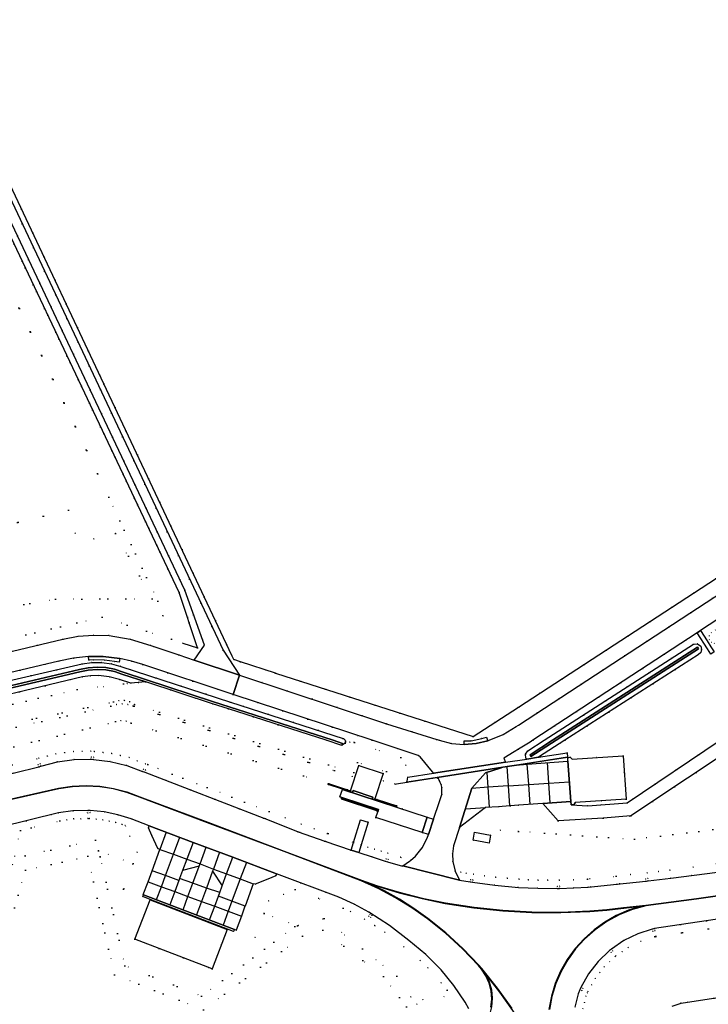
# Model space of a CAD drawing. Header units: metres. Extents: x 174791 to 179073, y 406431 to 409043.
# Tile 262 of 314: x 177377 to 177547, y 408185 to 408428. Entities that reach past the tile are written whole.
import ezdxf

# ---------------------------------------------------------------- set-up
doc = ezdxf.new("R2010")
doc.units = ezdxf.units.M
doc.linetypes.add('DOT', pattern=[6.35, 0, -6.35])
for name, color, linetype in [('ondersteunendwaterdeel_oever_slootkant', 254, 'Continuous'), ('panden', 254, 'Continuous'), ('scheiding_faunaraster', 254, 'Continuous'), ('scheiding_hek', 254, 'Continuous'), ('scheiding_muur', 254, 'Continuous'), ('terreindeelbegroeid', 254, 'DOT'), ('terreindeelonbegroeid', 254, 'DOT'), ('waterdeel', 254, 'Continuous'), ('wegdeel_molgoot', 254, 'Continuous'), ('wegdeel_opstelplaats', 254, 'Continuous'), ('wegdeel_platform_vliegverkeer', 254, 'Continuous'), ('wegdeel_rijbaan', 254, 'Continuous'), ('wegdeel_rolbaan', 254, 'Continuous'), ('wegdeel_voetpad', 254, 'Continuous'), ('weginrichtingselement_markering_vliegtuigverharding', 254, 'Continuous'), ('weginrichtingselement_voeg_vliegtuigverharding', 254, 'Continuous')]:
    doc.layers.add(name, color=color, linetype=linetype)

msp = doc.modelspace()

# ---------------------------------------------------------------- linework, layer by layer
at = {"layer": 'ondersteunendwaterdeel_oever_slootkant'}
for points in [[(177544.277, 408271.075, 0), (177511.423, 408250, 0), (177504.926, 408245.832, 0), (177502.092, 408245.399, 0), (177501.882, 408245.569, 0), (177501.742, 408246.555, 0), (177502.313, 408247.371, 0), (177506.387, 408250, 0), (177543.13, 408273.714, 0), (177544.112, 408273.764, 0), (177544.897, 408273.173, 0), (177545.13, 408272.389, 0), (177544.898, 408271.606, 0)], [(177508.398, 408250, 0), (177502.872, 408246.442, 0), (177503.073, 408245.987, 0), (177509.314, 408250, 0), (177544.388, 408272.554, 0), (177544.097, 408272.985, 0)]]:
    msp.add_polyline3d(points, close=True, dxfattribs=at)
for points in [[(177341.304, 408256.979, 0), (177392.602, 408268.854, 0), (177395.033, 408269.186, 0), (177397.486, 408269.178, 0), (177399.827, 408268.849, 0), (177402.103, 408268.21, 0), (177429.171, 408259.441, 0), (177456.835, 408250.478, 0), (177457.054, 408250.372, 0), (177457.237, 408250.212, 0), (177457.371, 408250.007, 0), (177457.444, 408249.776, 0), (177457.453, 408249.532, 0), (177457.393, 408249.283, 0), (177456.962, 408249.052, 0), (177456.568, 408248.762, 0), (177456.744, 408249.257, 0), (177454.444, 408250, 0), (177428.791, 408258.289, 0), (177424.99, 408259.517, 0), (177402.687, 408266.783, 0), (177400.613, 408267.49, 0), (177398.462, 408267.911, 0), (177396.274, 408268.039, 0), (177394.089, 408267.87, 0), (177391.947, 408267.409, 0), (177317.979, 408250, 0)], [(177320.318, 408250, 0), (177392.01, 408266.855, 0), (177394.129, 408267.309, 0), (177396.29, 408267.476, 0), (177398.454, 408267.353, 0), (177400.582, 408266.944, 0), (177402.637, 408266.254, 0), (177408.277, 408264.408, 0), (177406.433, 408264.278, 0), (177404.592, 408264.109, 0), (177401.813, 408265.01, 0), (177399.256, 408265.652, 0), (177396.634, 408265.931, 0), (177394.639, 408265.899, 0), (177392.659, 408265.656, 0), (177358.395, 408257.438, 0)]]:
    msp.add_polyline3d(points, dxfattribs=at)
at = {"layer": 'panden'}
for points in [[(177513.016, 408234.134, 0), (177512.956, 408234.937, 0), (177512.215, 408244.871, 0), (177512.157, 408245.645, 0), (177512.147, 408245.777, 0), (177512.146, 408245.794, 0), (177512.772, 408245.852, 0), (177513.217, 408245.377, 0), (177525.776, 408246.196, 0), (177526.581, 408235.506, 0), (177514.022, 408234.687, 0), (177513.642, 408234.157, 0)], [(177453.25, 408239.368, 0), (177457.911, 408237.844, 0), (177458.706, 408237.584, 0), (177460.729, 408243.828, 0), (177466.723, 408241.844, 0), (177464.682, 408235.624, 0), (177465.271, 408235.43, 0), (177470.103, 408233.848, 0), (177470.042, 408233.636, 0), (177464.041, 408235.602, 0), (177464.18, 408236.03, 0), (177459.329, 408237.606, 0), (177459.19, 408237.178, 0), (177456.703, 408238.006, 0), (177453.181, 408239.159, 0)], [(177409.319, 408210.736, 0), (177428.342, 408203.375, 0), (177424.588, 408193.676, 0), (177405.565, 408201.037, 0)]]:
    msp.add_polyline3d(points, close=True, dxfattribs=at)
at = {"layer": 'scheiding_faunaraster'}
msp.add_polyline3d([(177417.396, 408273.976, 0), (177421.013, 408272.81, 0), (177416.496, 408286.452, 0), (177350.971, 408424.667, 0), (177345.315, 408427.333, 0), (177299.671, 408406.067, 0), (177257.145, 408384.883, 0)], dxfattribs=at)
at = {"layer": 'scheiding_hek'}
for p, q in [((177500, 408258.143), (177596.501, 408321.04)), ((177440.208, 408266.571), (177431.617, 408269.364))]:
    msp.add_line(p, q, dxfattribs=at)
for points in [[(177429.497, 408270.873, 0), (177397.959, 408337.839, 0), (177355.692, 408427.53, 0)], [(177431.617, 408269.364, 0), (177429.953, 408269.905, 0), (177429.497, 408270.873, 0)], [(177440.208, 408266.571, 0), (177488.918, 408250.92, 0), (177500, 408258.143, 0)]]:
    msp.add_polyline3d(points, dxfattribs=at)
at = {"layer": 'scheiding_muur'}
msp.add_line((177456.397, 408235.563), (177465.348, 408232.64), dxfattribs=at)
msp.add_polyline3d([(177469.636, 408239.235, 0), (177469.998, 408239.291, 0), (177472.508, 408239.683, 0), (177497.22, 408243.536, 0), (177512.142, 408245.862, 0)], dxfattribs=at)
at = {"layer": 'terreindeelbegroeid'}
for points in [[(177417.396, 408273.976, 0), (177414.589, 408274.881, 0), (177412.508, 408280.722, 0), (177411.24, 408284.283, 0), (177399.157, 408309.913, 0), (177346.77, 408420.456, 0), (177345.301, 408421.149, 0), (177302.102, 408401.022, 0), (177259.646, 408379.873, 0), (177257.145, 408384.883, 0), (177299.671, 408406.067, 0), (177345.315, 408427.333, 0), (177350.971, 408424.667, 0), (177416.496, 408286.452, 0), (177421.013, 408272.81, 0)], [(177733.993, 408400.115, 0), (177734.824, 408398.841, 0), (177678.102, 408361.957, 0), (177547.537, 408276.559, 0), (177546.955, 408275.792, 0), (177546.975, 408274.829, 0), (177547.44, 408274.19, 0), (177548.169, 408273.885, 0), (177548.933, 408274, 0), (177547.42, 408273.05, 0), (177546.488, 408274.522, 0), (177544.88, 408277.061, 0), (177572.364, 408295.053, 0), (177733.773, 408400.451, 0)], [(177598.441, 408318.129, 0), (177569.425, 408299.184, 0), (177500, 408253.734, 0), (177499.461, 408253.381, 0), (177496.267, 408251.425, 0), (177492.802, 408250, 0), (177492.45, 408249.89, 0), (177492.415, 408250, 0), (177492.176, 408250.753, 0), (177491.052, 408250.461, 0), (177488.418, 408249.906, 0), (177486.678, 408249.835, 0), (177486.654, 408248.99, 0), (177483.552, 408249.245, 0), (177480.533, 408250, 0), (177479.895, 408250.229, 0), (177467.577, 408254.103, 0), (177431.362, 408266.09, 0), (177431.617, 408269.364, 0), (177440.208, 408266.571, 0), (177488.918, 408250.92, 0), (177500, 408258.143, 0), (177596.501, 408321.04, 0)], [(177546.573, 408272.517, 0), (177544.277, 408271.075, 0), (177544.898, 408271.606, 0), (177545.13, 408272.389, 0), (177544.897, 408273.173, 0), (177544.112, 408273.764, 0), (177543.13, 408273.714, 0), (177506.387, 408250, 0), (177502.313, 408247.371, 0), (177501.742, 408246.555, 0), (177501.882, 408245.569, 0), (177502.092, 408245.399, 0), (177496.841, 408244.597, 0), (177496.439, 408245.569, 0), (177498.944, 408247.167, 0), (177500, 408247.811, 0), (177502.905, 408249.581, 0), (177503.544, 408250, 0), (177544.051, 408276.518, 0)], [(177472.508, 408239.683, 0), (177470.103, 408233.848, 0), (177465.271, 408235.43, 0), (177466.778, 408240.027, 0), (177469.636, 408239.235, 0)], [(177479.104, 408230.58, 0), (177477.577, 408231.091, 0), (177470.01, 408233.56, 0), (177470.042, 408233.636, 0), (177470.103, 408233.848, 0), (177472.508, 408239.683, 0), (177480.013, 408240.853, 0), (177480.124, 408240.719, 0), (177480.314, 408240.489, 0), (177480.525, 408240.153, 0), (177480.711, 408239.803, 0), (177480.972, 408239.152, 0), (177481.144, 408238.472, 0), (177481.156, 408236.658, 0), (177480.548, 408234.949, 0)], [(177405.144, 408219.624, 0), (177396.657, 408222.806, 0), (177395.906, 408225.441, 0), (177378.605, 408221.572, 0), (177375.425, 408219.365, 0), (177377.458, 408227.778, 0), (177380.076, 408228.422, 0), (177387.142, 408230.16, 0), (177388.834, 408230.4, 0), (177390.525, 408230.64, 0), (177392.282, 408230.69, 0), (177394.039, 408230.741, 0), (177394.387, 408230.728, 0), (177396.046, 408230.563, 0), (177397.706, 408230.398, 0), (177399.286, 408230.069, 0), (177400.867, 408229.74, 0), (177402.431, 408229.236, 0), (177403.22, 408228.982, 0), (177404.381, 408226.41, 0), (177406.182, 408222.423, 0)], [(177493.166, 408226.636, 0), (177489.231, 408227.387, 0), (177488.857, 408225.426, 0), (177492.792, 408224.675, 0)], [(177405.144, 408219.624, 0), (177402.811, 408213.326, 0), (177407.54, 408211.513, 0), (177409.35, 408210.819, 0), (177409.319, 408210.736, 0), (177405.565, 408201.037, 0), (177424.588, 408193.676, 0), (177428.342, 408203.375, 0), (177428.397, 408203.519, 0), (177429.914, 408202.938, 0), (177430.101, 408203.42, 0), (177430.548, 408203.249, 0), (177435.227, 408201.461, 0), (177437.388, 408207.371, 0), (177445.605, 408204.297, 0), (177444.962, 408204.117, 0), (177422.008, 408187.008, 0), (177403.126, 408194.475, 0), (177397.079, 408221.327, 0), (177396.657, 408222.806, 0)], [(177473.469, 408220.436, 0), (177473.19, 408220.196, 0), (177471.565, 408219.059, 0), (177471.447, 408218.965, 0), (177467.804, 408220.085, 0), (177467.977, 408220.639, 0), (177467.423, 408220.812, 0), (177467.25, 408220.258, 0), (177464.003, 408221.284, 0), (177460.718, 408222.344, 0), (177461.313, 408224.253, 0), (177461.332, 408224.247, 0), (177462.972, 408223.718, 0), (177464.611, 408223.189, 0), (177466.232, 408222.677, 0), (177467.853, 408222.165, 0), (177471.026, 408221.187, 0)], [(177400.548, 408192.269, 0), (177422.46, 408183.603, 0), (177446.865, 408201.794, 0), (177451.893, 408203.202, 0), (177466.836, 408191.834, 0), (177476.351, 408179.155, 0), (177474.642, 408176.296, 0), (177462.131, 408153.678, 0), (177455.639, 408147.229, 0), (177450.914, 408150.078, 0), (177448.949, 408147.759, 0), (177439.787, 408136.942, 0), (177437.647, 408134.416, 0), (177414.443, 408165.752, 0), (177413.214, 408166.364, 0), (177406.96, 408164.954, 0), (177377.238, 408158.173, 0), (177374.18, 408172.277, 0), (177372.573, 408172.009, 0), (177370.438, 408190.213, 0), (177378.671, 408218, 0), (177393.982, 408221.424, 0)], [(177478.879, 408180.994, 0), (177476.455, 408186.172, 0), (177474.989, 408185, 0), (177473.529, 408186.849, 0), (177470.071, 408191.886, 0), (177461.603, 408198.624, 0), (177452.167, 408206.134, 0), (177445.605, 408204.297, 0), (177437.388, 408207.371, 0), (177437.4, 408207.406, 0), (177438.53, 408210.496, 0), (177442.21, 408212.052, 0), (177445.038, 408213.249, 0), (177456.858, 408208.672, 0), (177458.66, 408207.834, 0), (177462.153, 408205.941, 0), (177464.626, 408204.348, 0), (177467.099, 408202.755, 0), (177471.78, 408199.103, 0), (177475.854, 408195.772, 0), (177477.684, 408193.934, 0), (177481.026, 408190.245, 0), (177482.474, 408188.474, 0)], [(177463.159, 408206.643, 0), (177463.656, 408206.346, 0), (177463.954, 408206.843, 0), (177463.456, 408207.141, 0)]]:
    msp.add_polyline3d(points, close=True, dxfattribs=at)
for points in [[(177355.692, 408427.53, 0), (177397.959, 408337.839, 0), (177429.497, 408270.873, 0), (177429.953, 408269.905, 0), (177431.617, 408269.364, 0), (177431.362, 408266.09, 0), (177427.308, 408272.217, 0), (177355.971, 408423.758, 0)], [(177354.627, 408420.948, 0), (177394.618, 408336.376, 0), (177417.884, 408287.025, 0), (177422.731, 408273.418, 0), (177420.229, 408269.774, 0), (177416.423, 408271.034, 0), (177417.396, 408273.976, 0), (177421.013, 408272.81, 0), (177416.496, 408286.452, 0), (177350.971, 408424.667, 0)], [(177346.77, 408420.456, 0), (177399.157, 408309.913, 0), (177411.24, 408284.283, 0), (177412.508, 408280.722, 0), (177414.589, 408274.881, 0), (177397.577, 408280.365, 0), (177318.141, 408261.949, 0)], [(177345.505, 408296.224, 0), (177389.281, 408306.706, 0), (177390.854, 408301.018, 0), (177395.511, 408299.598, 0), (177400.863, 408300.971, 0), (177409.846, 408284.876, 0), (177386.071, 408284.794, 0), (177340.092, 408276.836, 0)], [(177340.092, 408276.836, 0), (177386.071, 408284.794, 0), (177409.846, 408284.876, 0), (177400.863, 408300.971, 0), (177395.511, 408299.598, 0), (177390.854, 408301.018, 0), (177389.281, 408306.706, 0), (177345.505, 408296.224, 0)], [(177318.141, 408261.949, 0), (177397.577, 408280.365, 0), (177414.589, 408274.881, 0), (177417.396, 408273.976, 0), (177416.423, 408271.034, 0), (177409.486, 408273.33, 0), (177404.448, 408274.94, 0), (177399.226, 408275.788, 0), (177395.417, 408275.915, 0), (177391.615, 408275.634, 0), (177387.866, 408274.949, 0), (177338.516, 408263.185, 0)], [(177549.665, 408250, 0), (177526.8, 408234.627, 0), (177517.112, 408233.893, 0), (177513.016, 408234.134, 0), (177513.642, 408234.157, 0), (177514.022, 408234.687, 0), (177526.581, 408235.506, 0), (177525.776, 408246.196, 0), (177513.217, 408245.377, 0), (177512.772, 408245.852, 0), (177512.146, 408245.794, 0), (177512.147, 408245.777, 0), (177512.157, 408245.645, 0), (177512.215, 408244.871, 0), (177502.202, 408244.133, 0), (177501.256, 408244.069, 0), (177500.158, 408243.994, 0), (177512.142, 408245.862, 0), (177512.006, 408246.913, 0), (177504.926, 408245.832, 0), (177511.423, 408250, 0), (177544.277, 408271.075, 0), (177546.573, 408272.517, 0), (177547.377, 408271.241, 0)], [(177339.633, 408258.317, 0), (177386.898, 408269.527, 0), (177390.511, 408270.265, 0), (177394.182, 408270.626, 0), (177394.256, 408269.755, 0), (177395.38, 408269.812, 0), (177398.102, 408269.748, 0), (177400.548, 408269.453, 0), (177401.706, 408269.258, 0), (177401.892, 408270.143, 0), (177404.769, 408269.522, 0), (177407.584, 408268.666, 0), (177429.79, 408261.32, 0), (177464.009, 408250, 0), (177475.365, 408246.243, 0), (177475.811, 408245.943, 0), (177478.836, 408242.279, 0), (177479.152, 408241.896, 0), (177472.765, 408240.921, 0), (177472.331, 408243.917, 0), (177471.043, 408245.739, 0), (177459.622, 408249.5, 0), (177458.49, 408249.575, 0), (177457.393, 408249.283, 0), (177457.453, 408249.532, 0), (177457.444, 408249.776, 0), (177457.371, 408250.007, 0), (177457.237, 408250.212, 0), (177457.054, 408250.372, 0), (177456.835, 408250.478, 0), (177429.171, 408259.441, 0), (177402.103, 408268.21, 0), (177399.827, 408268.849, 0), (177397.486, 408269.178, 0), (177395.033, 408269.186, 0), (177392.602, 408268.854, 0), (177341.304, 408256.979, 0)], [(177358.395, 408257.438, 0), (177392.659, 408265.656, 0), (177394.639, 408265.899, 0), (177396.634, 408265.931, 0), (177399.256, 408265.652, 0), (177401.813, 408265.01, 0), (177404.592, 408264.109, 0), (177403.708, 408264.015, 0), (177402.826, 408263.911, 0), (177391.381, 408262.49, 0), (177331.466, 408249.06, 0)], [(177331.466, 408249.06, 0), (177391.381, 408262.49, 0), (177402.826, 408263.911, 0), (177403.708, 408264.015, 0), (177404.592, 408264.109, 0), (177406.433, 408264.278, 0), (177408.277, 408264.408, 0), (177424.743, 408259.02, 0), (177428.62, 408257.769, 0), (177452.697, 408250, 0), (177456.565, 408248.752, 0), (177456.568, 408248.762, 0), (177456.962, 408249.052, 0), (177457.393, 408249.283, 0), (177458.49, 408249.575, 0), (177459.622, 408249.5, 0), (177471.043, 408245.739, 0), (177472.331, 408243.917, 0), (177472.765, 408240.921, 0), (177472.614, 408239.939, 0), (177472.544, 408239.768, 0), (177472.508, 408239.683, 0), (177469.636, 408239.235, 0), (177466.778, 408240.027, 0), (177467.519, 408242.286, 0), (177460.376, 408244.539, 0), (177459.462, 408242.056, 0), (177405.526, 408258.819, 0), (177404.323, 408259.455, 0), (177403.002, 408259.783, 0), (177401.64, 408259.784, 0), (177400.319, 408259.458, 0), (177373.973, 408253.891, 0)], [(177376.361, 408253.27, 0), (177399.683, 408258.452, 0), (177401.044, 408258.841, 0), (177402.453, 408258.973, 0), (177403.863, 408258.843, 0), (177405.224, 408258.455, 0), (177454.717, 408242.538, 0), (177459.118, 408241.122, 0), (177457.911, 408237.844, 0), (177453.25, 408239.368, 0), (177404.639, 408254.199, 0), (177403.426, 408254.722, 0), (177402.113, 408254.86, 0), (177400.818, 408254.603, 0), (177367.657, 408246.417, 0)], [(177373.973, 408253.891, 0), (177400.319, 408259.458, 0), (177401.64, 408259.784, 0), (177403.002, 408259.783, 0), (177404.323, 408259.455, 0), (177405.526, 408258.819, 0), (177459.462, 408242.056, 0), (177460.376, 408244.539, 0), (177467.519, 408242.286, 0), (177466.778, 408240.027, 0), (177465.271, 408235.43, 0), (177464.682, 408235.624, 0), (177466.723, 408241.844, 0), (177460.729, 408243.828, 0), (177458.706, 408237.584, 0), (177457.911, 408237.844, 0), (177459.118, 408241.122, 0), (177454.717, 408242.538, 0), (177405.224, 408258.455, 0), (177403.863, 408258.843, 0), (177402.453, 408258.973, 0), (177401.044, 408258.841, 0), (177399.683, 408258.452, 0), (177376.361, 408253.27, 0)], [(177367.657, 408246.417, 0), (177400.818, 408254.603, 0), (177402.113, 408254.86, 0), (177403.426, 408254.722, 0), (177404.639, 408254.199, 0), (177453.25, 408239.368, 0), (177453.181, 408239.159, 0), (177456.703, 408238.006, 0), (177456.672, 408237.912, 0), (177456.056, 408236.088, 0), (177456.527, 408235.931, 0), (177456.464, 408235.754, 0), (177465.416, 408232.831, 0), (177465.281, 408232.449, 0), (177465.392, 408232.407, 0), (177464.925, 408231.006, 0), (177476.344, 408227.299, 0), (177477.856, 408226.804, 0), (177477.55, 408225.878, 0), (177476.348, 408223.537, 0), (177474.693, 408221.491, 0), (177473.469, 408220.436, 0), (177471.026, 408221.187, 0), (177467.853, 408222.165, 0), (177466.232, 408222.677, 0), (177464.611, 408223.189, 0), (177462.972, 408223.718, 0), (177461.332, 408224.247, 0), (177461.313, 408224.253, 0), (177463.057, 408229.844, 0), (177461.164, 408230.445, 0), (177459.436, 408224.869, 0), (177452.997, 408227.038, 0), (177449.76, 408228.174, 0), (177446.523, 408229.309, 0), (177442.569, 408230.894, 0), (177438.615, 408232.478, 0), (177423.407, 408238.358, 0), (177408.761, 408244.012, 0), (177408.198, 408244.229, 0), (177406.185, 408244.979, 0), (177404.172, 408245.729, 0), (177402.026, 408246.249, 0), (177399.88, 408246.769, 0), (177397.747, 408247.024, 0), (177395.614, 408247.28, 0), (177394.765, 408247.324, 0), (177392.623, 408247.29, 0), (177390.481, 408247.256, 0), (177388.3, 408246.962, 0), (177386.119, 408246.668, 0), (177384.044, 408246.134, 0), (177381.969, 408245.6, 0), (177381.441, 408245.423, 0), (177375.415, 408243.942, 0)], [(177557.201, 408229.146, 0), (177528.636, 408225.637, 0), (177500, 408227.546, 0), (177495.586, 408227.841, 0), (177495.101, 408233.654, 0), (177497.891, 408233.838, 0), (177498.069, 408233.851, 0), (177500, 408233.992, 0), (177506.025, 408234.431, 0), (177509.811, 408230.207, 0), (177520.87, 408230.808, 0), (177527.697, 408231.363, 0), (177555.593, 408249.946, 0)], [(177375.415, 408243.942, 0), (177381.441, 408245.423, 0), (177381.969, 408245.6, 0), (177384.044, 408246.134, 0), (177386.119, 408246.668, 0), (177388.3, 408246.962, 0), (177390.481, 408247.256, 0), (177392.623, 408247.29, 0), (177394.765, 408247.324, 0), (177395.614, 408247.28, 0), (177397.747, 408247.024, 0), (177399.88, 408246.769, 0), (177402.026, 408246.249, 0), (177404.172, 408245.729, 0), (177406.185, 408244.979, 0), (177408.198, 408244.229, 0), (177408.761, 408244.012, 0), (177423.407, 408238.358, 0), (177438.615, 408232.478, 0), (177442.569, 408230.894, 0), (177446.523, 408229.309, 0), (177449.76, 408228.174, 0), (177452.997, 408227.038, 0), (177459.436, 408224.869, 0), (177458.844, 408222.959, 0), (177452.347, 408225.147, 0), (177445.82, 408227.436, 0), (177437.871, 408230.622, 0), (177437.333, 408230.838, 0), (177408.041, 408242.146, 0), (177408.25, 408242.687, 0), (177407.709, 408242.896, 0), (177407.5, 408242.355, 0), (177403.585, 408243.813, 0), (177399.524, 408244.797, 0), (177395.376, 408245.294, 0), (177395.406, 408245.873, 0), (177394.827, 408245.903, 0), (177394.797, 408245.324, 0), (177390.631, 408245.258, 0), (177386.503, 408244.702, 0), (177382.468, 408243.663, 0), (177382.287, 408244.214, 0), (177381.736, 408244.031, 0), (177381.918, 408243.481, 0), (177369.866, 408240.519, 0)], [(177372.533, 408228.627, 0), (177386.762, 408232.126, 0), (177390.355, 408232.636, 0), (177393.982, 408232.74, 0), (177393.96, 408232.161, 0), (177394.567, 408232.138, 0), (177394.585, 408232.718, 0), (177398.01, 408232.378, 0), (177401.379, 408231.676, 0), (177404.654, 408230.621, 0), (177409.11, 408228.943, 0), (177408.938, 408228.468, 0), (177409.807, 408226.544, 0), (177411.262, 408223.324, 0), (177411.771, 408223.118, 0), (177409.829, 408217.875, 0), (177409.826, 408217.869, 0), (177408.829, 408215.155, 0), (177407.674, 408211.992, 0), (177407.712, 408211.978, 0), (177407.54, 408211.513, 0), (177402.811, 408213.326, 0), (177405.144, 408219.624, 0), (177406.182, 408222.423, 0), (177404.381, 408226.41, 0), (177403.22, 408228.982, 0), (177402.431, 408229.236, 0), (177400.867, 408229.74, 0), (177399.286, 408230.069, 0), (177397.706, 408230.398, 0), (177396.046, 408230.563, 0), (177394.387, 408230.728, 0), (177394.039, 408230.741, 0), (177392.282, 408230.69, 0), (177390.525, 408230.64, 0), (177388.834, 408230.4, 0), (177387.142, 408230.16, 0), (177380.076, 408228.422, 0), (177377.458, 408227.778, 0), (177375.425, 408219.365, 0)], [(177548.74, 408219.542, 0), (177543.035, 408218.794, 0), (177537.33, 408218.046, 0), (177534.521, 408217.71, 0), (177531.712, 408217.375, 0), (177527.612, 408216.922, 0), (177524.069, 408216.532, 0), (177517.02, 408215.825, 0), (177513.588, 408215.629, 0), (177510.108, 408215.527, 0), (177507.222, 408215.54, 0), (177504.843, 408215.559, 0), (177502.468, 408215.668, 0), (177500.176, 408215.771, 0), (177497.288, 408216.026, 0), (177494.4, 408216.28, 0), (177491.683, 408216.644, 0), (177488.966, 408217.008, 0), (177487.158, 408217.313, 0), (177485.849, 408217.538, 0), (177484.469, 408217.775, 0), (177483.91, 408220.137, 0), (177483.822, 408222.062, 0), (177484.052, 408223.977, 0), (177485.482, 408228.499, 0), (177491.893, 408233.443, 0), (177495.101, 408233.654, 0), (177495.586, 408227.841, 0), (177500, 408227.546, 0), (177528.636, 408225.637, 0), (177557.201, 408229.146, 0)], [(177375.425, 408219.365, 0), (177378.605, 408221.572, 0), (177395.906, 408225.441, 0), (177396.657, 408222.806, 0), (177397.079, 408221.327, 0), (177403.126, 408194.475, 0), (177422.008, 408187.008, 0), (177444.962, 408204.117, 0), (177445.605, 408204.297, 0), (177452.167, 408206.134, 0), (177461.603, 408198.624, 0), (177470.071, 408191.886, 0), (177473.529, 408186.849, 0), (177474.989, 408185, 0), (177476.455, 408186.172, 0), (177478.879, 408180.994, 0)], [(177476.351, 408179.155, 0), (177466.836, 408191.834, 0), (177451.893, 408203.202, 0), (177446.865, 408201.794, 0), (177422.46, 408183.603, 0), (177400.548, 408192.269, 0), (177393.982, 408221.424, 0), (177378.671, 408218, 0), (177370.438, 408190.213, 0)], [(177549.015, 408217.561, 0), (177537.579, 408216.061, 0), (177531.949, 408215.389, 0), (177531.883, 408215.965, 0), (177531.307, 408215.899, 0), (177531.373, 408215.323, 0), (177524.278, 408214.543, 0), (177517.177, 408213.831, 0), (177513.674, 408213.631, 0), (177510.167, 408213.528, 0), (177510.156, 408214.108, 0), (177509.576, 408214.1, 0), (177509.584, 408213.52, 0), (177504.789, 408213.559, 0), (177500, 408213.779, 0), (177494.179, 408214.292, 0), (177488.7, 408215.026, 0), (177488.791, 408215.599, 0), (177488.218, 408215.69, 0), (177488.128, 408215.117, 0), (177485.51, 408215.567, 0), (177484.471, 408217.768, 0), (177484.469, 408217.775, 0), (177485.849, 408217.538, 0), (177487.158, 408217.313, 0), (177488.966, 408217.008, 0), (177491.683, 408216.644, 0), (177494.4, 408216.28, 0), (177497.288, 408216.026, 0), (177500.176, 408215.771, 0), (177502.468, 408215.668, 0), (177504.843, 408215.559, 0), (177507.222, 408215.54, 0), (177510.108, 408215.527, 0), (177513.588, 408215.629, 0), (177517.02, 408215.825, 0), (177524.069, 408216.532, 0), (177527.612, 408216.922, 0), (177531.712, 408217.375, 0), (177534.521, 408217.71, 0), (177537.33, 408218.046, 0), (177543.035, 408218.794, 0), (177548.74, 408219.542, 0)], [(177478.879, 408180.994, 0), (177482.474, 408188.474, 0), (177481.026, 408190.245, 0), (177477.684, 408193.934, 0), (177475.854, 408195.772, 0), (177471.78, 408199.103, 0), (177467.099, 408202.755, 0), (177464.626, 408204.348, 0), (177462.153, 408205.941, 0), (177458.66, 408207.834, 0), (177456.858, 408208.672, 0), (177445.038, 408213.249, 0), (177442.21, 408212.052, 0), (177438.53, 408210.496, 0), (177437.4, 408207.406, 0), (177437.388, 408207.371, 0), (177435.227, 408201.461, 0), (177430.548, 408203.249, 0), (177431.809, 408206.698, 0), (177432.704, 408209.123, 0), (177432.726, 408209.18, 0), (177434.736, 408214.68, 0), (177435.229, 408214.528, 0), (177438.287, 408215.822, 0), (177440.262, 408216.657, 0), (177440.438, 408217.15, 0), (177455.831, 408211.355, 0), (177459.559, 408209.622, 0), (177463.173, 408207.663, 0), (177468.258, 408204.387, 0), (177473.028, 408200.666, 0), (177477.199, 408197.256, 0), (177481, 408193.439, 0), (177484.148, 408189.586, 0), (177486.92, 408185.455, 0), (177487.848, 408183.858, 0)], [(177513.929, 408184.228, 0), (177514.738, 408187.578, 0), (177515.146, 408188.556, 0), (177515.674, 408188.316, 0), (177515.914, 408188.844, 0), (177515.385, 408189.081, 0), (177517.281, 408192.463, 0), (177519.654, 408195.53, 0), (177522.451, 408198.216, 0), (177522.816, 408197.765, 0), (177523.266, 408198.13, 0), (177522.899, 408198.579, 0), (177526.006, 408200.696, 0), (177529.382, 408202.35, 0), (177532.959, 408203.506, 0), (177533.092, 408202.941, 0), (177533.656, 408203.074, 0), (177533.524, 408203.638, 0), (177559.506, 408207.507, 0)], [(177546.811, 408203.594, 0), (177533.819, 408201.66, 0), (177533.574, 408201.603, 0), (177530.133, 408200.491, 0), (177527.014, 408198.963, 0), (177525.52, 408197.944, 0), (177524.025, 408196.926, 0), (177523.836, 408196.773, 0), (177522.491, 408195.482, 0), (177521.146, 408194.19, 0), (177520.05, 408192.773, 0), (177518.953, 408191.356, 0), (177518.042, 408189.73, 0), (177517.13, 408188.103, 0), (177516.992, 408187.786, 0), (177516.645, 408186.954, 0), (177516.275, 408185.422, 0), (177515.905, 408183.889, 0)], [(177515.905, 408183.889, 0), (177516.275, 408185.422, 0), (177516.645, 408186.954, 0), (177516.992, 408187.786, 0), (177517.13, 408188.103, 0), (177518.042, 408189.73, 0), (177518.953, 408191.356, 0), (177520.05, 408192.773, 0), (177521.146, 408194.19, 0), (177522.491, 408195.482, 0), (177523.836, 408196.773, 0), (177524.025, 408196.926, 0), (177525.52, 408197.944, 0), (177527.014, 408198.963, 0), (177530.133, 408200.491, 0), (177533.574, 408201.603, 0), (177533.819, 408201.66, 0), (177546.811, 408203.594, 0)], [(177567.222, 408189.476, 0), (177540.053, 408185.26, 0), (177537.861, 408184.536, 0)]]:
    msp.add_polyline3d(points, dxfattribs=at)
at = {"layer": 'terreindeelonbegroeid'}
for points in [[(177382.468, 408243.663, 0), (177381.918, 408243.481, 0), (177381.736, 408244.031, 0), (177382.287, 408244.214, 0)], [(177395.376, 408245.294, 0), (177394.797, 408245.324, 0), (177394.827, 408245.903, 0), (177395.406, 408245.873, 0)], [(177408.041, 408242.146, 0), (177407.5, 408242.355, 0), (177407.709, 408242.896, 0), (177408.25, 408242.687, 0)], [(177465.271, 408235.43, 0), (177470.103, 408233.848, 0), (177470.042, 408233.636, 0), (177464.041, 408235.602, 0), (177464.18, 408236.03, 0), (177459.329, 408237.606, 0), (177459.19, 408237.178, 0), (177456.703, 408238.006, 0), (177453.181, 408239.159, 0), (177453.25, 408239.368, 0), (177457.911, 408237.844, 0), (177458.706, 408237.584, 0), (177460.729, 408243.828, 0), (177466.723, 408241.844, 0), (177464.682, 408235.624, 0)], [(177394.585, 408232.718, 0), (177394.567, 408232.138, 0), (177393.96, 408232.161, 0), (177393.982, 408232.74, 0)], [(177467.804, 408220.085, 0), (177467.25, 408220.258, 0), (177467.423, 408220.812, 0), (177467.977, 408220.639, 0)], [(177488.7, 408215.026, 0), (177488.128, 408215.117, 0), (177488.218, 408215.69, 0), (177488.791, 408215.599, 0)], [(177531.949, 408215.389, 0), (177531.373, 408215.323, 0), (177531.307, 408215.899, 0), (177531.883, 408215.965, 0)], [(177510.167, 408213.528, 0), (177509.584, 408213.52, 0), (177509.576, 408214.1, 0), (177510.156, 408214.108, 0)], [(177463.159, 408206.643, 0), (177463.456, 408207.141, 0), (177463.954, 408206.843, 0), (177463.656, 408206.346, 0)], [(177532.959, 408203.506, 0), (177533.524, 408203.638, 0), (177533.656, 408203.074, 0), (177533.092, 408202.941, 0)], [(177522.451, 408198.216, 0), (177522.899, 408198.579, 0), (177523.266, 408198.13, 0), (177522.816, 408197.765, 0)], [(177515.146, 408188.556, 0), (177515.385, 408189.081, 0), (177515.914, 408188.844, 0), (177515.674, 408188.316, 0)]]:
    msp.add_polyline3d(points, close=True, dxfattribs=at)
at = {"layer": 'waterdeel'}
msp.add_polyline3d([(177508.398, 408250, 0), (177544.097, 408272.985, 0), (177544.388, 408272.554, 0), (177509.314, 408250, 0), (177503.073, 408245.987, 0), (177502.872, 408246.442, 0)], close=True, dxfattribs=at)
for points in [[(177317.979, 408250, 0), (177391.947, 408267.409, 0), (177394.089, 408267.87, 0), (177396.274, 408268.039, 0), (177398.462, 408267.911, 0), (177400.613, 408267.49, 0), (177402.687, 408266.783, 0), (177424.99, 408259.517, 0), (177428.791, 408258.289, 0), (177454.444, 408250, 0), (177456.744, 408249.257, 0), (177456.568, 408248.762, 0), (177456.565, 408248.752, 0), (177452.697, 408250, 0), (177428.62, 408257.769, 0), (177424.743, 408259.02, 0), (177408.277, 408264.408, 0), (177402.637, 408266.254, 0), (177400.582, 408266.944, 0), (177398.454, 408267.353, 0), (177396.29, 408267.476, 0), (177394.129, 408267.309, 0), (177392.01, 408266.855, 0), (177320.318, 408250, 0)], [(177537.861, 408184.536, 0), (177540.053, 408185.26, 0), (177567.222, 408189.476, 0)]]:
    msp.add_polyline3d(points, dxfattribs=at)
at = {"layer": 'wegdeel_molgoot'}
msp.add_polyline3d([(177428.397, 408203.519, 0), (177428.342, 408203.375, 0), (177409.319, 408210.736, 0), (177409.35, 408210.819, 0)], close=True, dxfattribs=at)
at = {"layer": 'wegdeel_opstelplaats'}
for points in [[(177461.313, 408224.253, 0), (177460.718, 408222.344, 0), (177458.844, 408222.959, 0), (177459.436, 408224.869, 0), (177461.164, 408230.445, 0), (177463.057, 408229.844, 0)], [(177493.166, 408226.636, 0), (177492.792, 408224.675, 0), (177488.857, 408225.426, 0), (177489.231, 408227.387, 0)]]:
    msp.add_polyline3d(points, close=True, dxfattribs=at)
at = {"layer": 'wegdeel_platform_vliegverkeer'}
msp.add_polyline3d([(177440.438, 408217.15, 0), (177440.262, 408216.657, 0), (177438.287, 408215.822, 0), (177435.229, 408214.528, 0), (177434.736, 408214.68, 0), (177432.726, 408209.18, 0), (177432.704, 408209.123, 0), (177431.809, 408206.698, 0), (177430.548, 408203.249, 0), (177430.101, 408203.42, 0), (177407.712, 408211.978, 0), (177407.674, 408211.992, 0), (177408.829, 408215.155, 0), (177409.826, 408217.869, 0), (177409.829, 408217.875, 0), (177411.771, 408223.118, 0), (177411.262, 408223.324, 0), (177409.807, 408226.544, 0), (177408.938, 408228.468, 0), (177409.11, 408228.943, 0), (177419.946, 408224.864, 0), (177429.742, 408221.176, 0)], close=True, dxfattribs=at)
at = {"layer": 'wegdeel_rijbaan'}
for points in [[(177355.971, 408423.758, 0), (177427.308, 408272.217, 0), (177431.362, 408266.09, 0), (177420.229, 408269.774, 0), (177422.731, 408273.418, 0), (177417.884, 408287.025, 0), (177394.618, 408336.376, 0), (177354.627, 408420.948, 0)], [(177572.364, 408295.053, 0), (177544.88, 408277.061, 0), (177544.051, 408276.518, 0), (177503.544, 408250, 0), (177502.905, 408249.581, 0), (177500, 408247.811, 0), (177498.944, 408247.167, 0), (177496.439, 408245.569, 0), (177496.841, 408244.597, 0), (177479.152, 408241.896, 0), (177478.836, 408242.279, 0), (177475.811, 408245.943, 0), (177475.365, 408246.243, 0), (177464.009, 408250, 0), (177429.79, 408261.32, 0), (177431.362, 408266.09, 0), (177467.577, 408254.103, 0), (177479.895, 408250.229, 0), (177480.533, 408250, 0), (177483.552, 408249.245, 0), (177486.654, 408248.99, 0), (177489.587, 408249.216, 0), (177492.45, 408249.89, 0), (177492.802, 408250, 0), (177496.267, 408251.425, 0), (177499.461, 408253.381, 0), (177500, 408253.734, 0), (177569.425, 408299.184, 0)], [(177338.516, 408263.185, 0), (177387.866, 408274.949, 0), (177391.615, 408275.634, 0), (177395.417, 408275.915, 0), (177399.226, 408275.788, 0), (177404.448, 408274.94, 0), (177409.486, 408273.33, 0), (177416.423, 408271.034, 0), (177420.229, 408269.774, 0), (177431.362, 408266.09, 0), (177429.79, 408261.32, 0), (177407.584, 408268.666, 0), (177404.769, 408269.522, 0), (177401.892, 408270.143, 0), (177399.833, 408270.437, 0), (177397.76, 408270.611, 0), (177395.971, 408270.663, 0), (177394.182, 408270.626, 0), (177390.511, 408270.265, 0), (177386.898, 408269.527, 0), (177339.633, 408258.317, 0)]]:
    msp.add_polyline3d(points, dxfattribs=at)
for points in [[(177401.892, 408270.143, 0), (177401.706, 408269.258, 0), (177400.548, 408269.453, 0), (177398.102, 408269.748, 0), (177395.38, 408269.812, 0), (177394.256, 408269.755, 0), (177394.182, 408270.626, 0), (177395.971, 408270.663, 0), (177397.76, 408270.611, 0), (177399.833, 408270.437, 0)], [(177559.754, 408252.718, 0), (177555.674, 408250, 0), (177555.593, 408249.946, 0), (177527.697, 408231.363, 0), (177520.87, 408230.808, 0), (177509.811, 408230.207, 0), (177506.025, 408234.431, 0), (177512.956, 408234.937, 0), (177513.016, 408234.134, 0), (177517.112, 408233.893, 0), (177526.8, 408234.627, 0), (177549.665, 408250, 0), (177556.231, 408254.414, 0), (177557.891, 408255.53, 0)], [(177492.45, 408249.89, 0), (177489.587, 408249.216, 0), (177486.654, 408248.99, 0), (177486.678, 408249.835, 0), (177488.418, 408249.906, 0), (177491.052, 408250.461, 0), (177492.176, 408250.753, 0), (177492.415, 408250, 0)], [(177500.158, 408243.994, 0), (177497.22, 408243.536, 0), (177496.193, 408243.376, 0), (177480.013, 408240.853, 0), (177472.508, 408239.683, 0), (177472.544, 408239.768, 0), (177472.614, 408239.939, 0), (177472.765, 408240.921, 0), (177479.152, 408241.896, 0), (177496.841, 408244.597, 0), (177502.092, 408245.399, 0), (177504.926, 408245.832, 0), (177512.006, 408246.913, 0), (177512.142, 408245.862, 0)], [(177512.956, 408234.937, 0), (177506.025, 408234.431, 0), (177500, 408233.992, 0), (177498.069, 408233.851, 0), (177497.891, 408233.838, 0), (177495.101, 408233.654, 0), (177491.893, 408233.443, 0), (177485.482, 408228.499, 0), (177488.559, 408238.229, 0), (177491.925, 408241.975, 0), (177495.546, 408243.163, 0), (177496.193, 408243.376, 0), (177497.22, 408243.536, 0), (177500.158, 408243.994, 0), (177501.256, 408244.069, 0), (177502.202, 408244.133, 0), (177512.215, 408244.871, 0)], [(177485.482, 408228.499, 0), (177484.052, 408223.977, 0), (177483.822, 408222.062, 0), (177483.91, 408220.137, 0), (177484.469, 408217.775, 0), (177484.471, 408217.768, 0), (177485.51, 408215.567, 0), (177485.151, 408215.633, 0), (177471.565, 408219.059, 0), (177473.19, 408220.196, 0), (177473.469, 408220.436, 0), (177474.693, 408221.491, 0), (177476.348, 408223.537, 0), (177477.55, 408225.878, 0), (177477.856, 408226.804, 0), (177479.104, 408230.58, 0), (177480.548, 408234.949, 0), (177481.156, 408236.658, 0), (177481.144, 408238.472, 0), (177480.972, 408239.152, 0), (177480.711, 408239.803, 0), (177480.525, 408240.153, 0), (177480.314, 408240.489, 0), (177480.124, 408240.719, 0), (177480.013, 408240.853, 0), (177496.193, 408243.376, 0), (177495.546, 408243.163, 0), (177491.925, 408241.975, 0), (177488.559, 408238.229, 0)], [(177470.01, 408233.56, 0), (177477.577, 408231.091, 0), (177476.344, 408227.299, 0), (177464.925, 408231.006, 0), (177465.392, 408232.407, 0), (177465.564, 408232.924, 0), (177456.527, 408235.931, 0), (177456.056, 408236.088, 0), (177456.672, 408237.912, 0)], [(177479.104, 408230.58, 0), (177477.856, 408226.804, 0), (177476.344, 408227.299, 0), (177477.577, 408231.091, 0)], [(177430.101, 408203.42, 0), (177429.914, 408202.938, 0), (177428.397, 408203.519, 0), (177409.35, 408210.819, 0), (177407.54, 408211.513, 0), (177407.712, 408211.978, 0)]]:
    msp.add_polyline3d(points, close=True, dxfattribs=at)
at = {"layer": 'wegdeel_rolbaan'}
for points in [[(177369.866, 408240.519, 0), (177381.918, 408243.481, 0), (177382.468, 408243.663, 0), (177386.503, 408244.702, 0), (177390.631, 408245.258, 0), (177394.797, 408245.324, 0), (177395.376, 408245.294, 0), (177399.524, 408244.797, 0), (177403.585, 408243.813, 0), (177407.5, 408242.355, 0), (177408.041, 408242.146, 0), (177437.333, 408230.838, 0), (177437.871, 408230.622, 0), (177445.82, 408227.436, 0), (177452.347, 408225.147, 0), (177458.844, 408222.959, 0), (177460.718, 408222.344, 0), (177464.003, 408221.284, 0), (177467.25, 408220.258, 0), (177467.804, 408220.085, 0), (177471.447, 408218.965, 0), (177471.565, 408219.059, 0), (177485.151, 408215.633, 0), (177485.51, 408215.567, 0), (177488.128, 408215.117, 0), (177488.7, 408215.026, 0), (177494.179, 408214.292, 0), (177500, 408213.779, 0), (177504.789, 408213.559, 0), (177509.584, 408213.52, 0), (177510.167, 408213.528, 0), (177513.674, 408213.631, 0), (177517.177, 408213.831, 0), (177524.278, 408214.543, 0), (177531.373, 408215.323, 0), (177531.949, 408215.389, 0), (177537.579, 408216.061, 0), (177549.015, 408217.561, 0)], [(177487.848, 408183.858, 0), (177486.92, 408185.455, 0), (177484.148, 408189.586, 0), (177481, 408193.439, 0), (177477.199, 408197.256, 0), (177473.028, 408200.666, 0), (177468.258, 408204.387, 0), (177463.173, 408207.663, 0), (177459.559, 408209.622, 0), (177455.831, 408211.355, 0), (177440.438, 408217.15, 0), (177429.742, 408221.176, 0), (177419.946, 408224.864, 0), (177409.11, 408228.943, 0), (177404.654, 408230.621, 0), (177401.379, 408231.676, 0), (177398.01, 408232.378, 0), (177394.585, 408232.718, 0), (177393.982, 408232.74, 0), (177390.355, 408232.636, 0), (177386.762, 408232.126, 0), (177372.533, 408228.627, 0)], [(177559.506, 408207.507, 0), (177533.524, 408203.638, 0), (177532.959, 408203.506, 0), (177529.382, 408202.35, 0), (177526.006, 408200.696, 0), (177522.899, 408198.579, 0), (177522.451, 408198.216, 0), (177519.654, 408195.53, 0), (177517.281, 408192.463, 0), (177515.385, 408189.081, 0), (177515.146, 408188.556, 0), (177514.738, 408187.578, 0), (177513.929, 408184.228, 0)]]:
    msp.add_polyline3d(points, dxfattribs=at)
at = {"layer": 'wegdeel_voetpad'}
for points in [[(177547.42, 408273.05, 0), (177548.234, 408271.765, 0), (177547.377, 408271.241, 0), (177546.573, 408272.517, 0), (177544.051, 408276.518, 0), (177544.88, 408277.061, 0), (177546.488, 408274.522, 0)], [(177470.042, 408233.636, 0), (177470.01, 408233.56, 0), (177456.672, 408237.912, 0), (177456.703, 408238.006, 0), (177459.19, 408237.178, 0), (177459.329, 408237.606, 0), (177464.18, 408236.03, 0), (177464.041, 408235.602, 0)], [(177465.392, 408232.407, 0), (177465.281, 408232.449, 0), (177465.416, 408232.831, 0), (177456.464, 408235.754, 0), (177456.527, 408235.931, 0), (177465.564, 408232.924, 0)]]:
    msp.add_polyline3d(points, close=True, dxfattribs=at)
at = {"layer": 'weginrichtingselement_markering_vliegtuigverharding'}
for points in [[(177386.856, 408238.087, 0), (177373.812, 408235.083, 0), (177371.844, 408234.391, 0), (177370.041, 408233.343, 0), (177368.465, 408231.975, 0), (177367.174, 408230.336, 0), (177366.212, 408228.485, 0), (177365.615, 408226.486, 0), (177365.402, 408224.411, 0), (177365.493, 408222.54, 0), (177365.496, 408222.472, 0)], [(177373.778, 408235.229, 0), (177386.824, 408238.233, 0), (177390.186, 408238.729, 0), (177393.581, 408238.884, 0), (177396.974, 408238.697, 0), (177400.332, 408238.169, 0), (177403.619, 408237.306, 0), (177406.802, 408236.117, 0), (177423.539, 408229.813, 0), (177442.385, 408222.73, 0), (177461.378, 408215.512, 0), (177465.081, 408214.257, 0), (177470.665, 408212.575, 0), (177476.32, 408211.148, 0), (177482.033, 408209.978, 0), (177489.09, 408208.891, 0), (177496.191, 408208.149, 0), (177503.32, 408207.753, 0), (177510.46, 408207.704, 0), (177517.593, 408208.002, 0), (177521.761, 408208.332, 0), (177525.918, 408208.783, 0), (177531.402, 408209.413, 0), (177543.831, 408211.048, 0), (177554.261, 408212.52, 0)], [(177493.25, 408184.245, 0), (177493.445, 408186.234, 0), (177493.3, 408188.228, 0), (177492.819, 408190.168, 0), (177492.015, 408191.999, 0), (177490.912, 408193.666, 0), (177490.158, 408194.529, 0), (177486.243, 408198.63, 0), (177482.061, 408202.458, 0), (177477.63, 408205.994, 0), (177473.797, 408208.741, 0), (177469.79, 408211.226, 0), (177465.627, 408213.44, 0), (177461.325, 408215.371, 0), (177442.331, 408222.59, 0), (177423.487, 408229.673, 0), (177406.746, 408235.977, 0), (177403.576, 408237.162, 0), (177400.304, 408238.021, 0), (177396.961, 408238.547, 0), (177393.583, 408238.734, 0), (177390.203, 408238.58, 0), (177386.856, 408238.087, 0)], [(177498.492, 408183.955, 0), (177494.878, 408188.949, 0), (177491.027, 408193.763, 0), (177490.27, 408194.629, 0), (177486.349, 408198.737, 0), (177482.159, 408202.571, 0), (177477.72, 408206.114, 0), (177474.289, 408208.591, 0), (177470.716, 408210.859, 0), (177467.015, 408212.91, 0), (177463.198, 408214.737, 0), (177465.033, 408214.115, 0), (177470.624, 408212.431, 0), (177476.286, 408211.001, 0), (177482.007, 408209.83, 0), (177489.071, 408208.742, 0), (177496.179, 408207.999, 0), (177503.315, 408207.603, 0), (177510.462, 408207.554, 0), (177517.603, 408207.852, 0), (177521.775, 408208.183, 0), (177525.936, 408208.635, 0), (177530.195, 408209.123, 0), (177527.092, 408208.134, 0), (177524.109, 408206.824, 0), (177521.282, 408205.207, 0), (177518.64, 408203.301, 0), (177516.213, 408201.128, 0), (177513.973, 408198.695, 0), (177512.02, 408196.026, 0), (177510.381, 408193.154, 0), (177509.077, 408190.115, 0), (177508.123, 408186.948, 0), (177507.532, 408183.694, 0)], [(177554.281, 408212.372, 0), (177543.851, 408210.9, 0), (177531.424, 408209.264, 0), (177528.066, 408208.325, 0), (177524.837, 408207.012, 0), (177521.776, 408205.342, 0), (177518.925, 408203.336, 0), (177516.319, 408201.02, 0), (177514.089, 408198.6, 0), (177512.146, 408195.944, 0), (177510.515, 408193.086, 0), (177509.217, 408190.062, 0), (177508.268, 408186.911, 0), (177507.681, 408183.673, 0)], [(177491.955, 408192.409, 0), (177492.849, 408190.53, 0), (177493.401, 408188.525, 0), (177493.596, 408186.453, 0), (177493.426, 408184.38, 0), (177492.897, 408182.368, 0), (177492.025, 408180.479, 0), (177490.838, 408178.771, 0)], [(177493.443, 408177.242, 0), (177495.739, 408177.285, 0), (177498.012, 408176.96, 0), (177500.203, 408176.276, 0), (177502.258, 408175.251, 0), (177504.122, 408173.91, 0), (177505.747, 408172.288, 0), (177501.734, 408178.714, 0), (177498.676, 408183.421, 0), (177495.414, 408187.989, 0), (177491.955, 408192.409, 0)]]:
    msp.add_polyline3d(points, dxfattribs=at)
at = {"layer": 'weginrichtingselement_voeg_vliegtuigverharding'}
for p, q in [((177497.548, 408238.792), (177497.22, 408243.536)), ((177497.532, 408238.791), (177497.548, 408238.792)), ((177497.548, 408238.792), (177500, 408238.957)), ((177497.891, 408233.838), (177497.548, 408238.792)), ((177486.895, 408233.153), (177486.955, 408233.156)), ((177486.955, 408233.156), (177491.893, 408233.443)), ((177413.327, 408227.389), (177411.771, 408223.118)), ((177421.453, 408219.028), (177417.326, 408217.906)), ((177424.735, 408217.8), (177427.092, 408214.133))]:
    msp.add_line(p, q, dxfattribs=at)
for points in [[(177502.924, 408234.205, 0), (177502.566, 408239.13, 0), (177502.202, 408244.133, 0)], [(177507.842, 408234.564, 0), (177507.526, 408239.464, 0), (177507.201, 408244.499, 0)], [(177492.869, 408233.536, 0), (177492.543, 408238.437, 0), (177492.302, 408242.048, 0)], [(177500, 408238.957, 0), (177502.566, 408239.13, 0), (177507.526, 408239.464, 0), (177512.593, 408239.806, 0)], [(177497.532, 408238.791, 0), (177492.543, 408238.437, 0), (177488.535, 408238.153, 0)], [(177410.926, 408210.75, 0), (177412.138, 408213.932, 0), (177413.11, 408216.683, 0), (177415.077, 408221.915, 0), (177416.63, 408226.121, 0)], [(177419.946, 408224.864, 0), (177418.349, 408220.71, 0), (177417.326, 408217.906, 0), (177416.584, 408215.925, 0)], [(177411.771, 408223.118, 0), (177415.077, 408221.915, 0), (177418.349, 408220.71, 0), (177421.639, 408219.535, 0), (177424.927, 408218.278, 0), (177428.191, 408217.091, 0), (177431.518, 408215.879, 0), (177434.736, 408214.68, 0)], [(177417.474, 408208.246, 0), (177418.669, 408211.522, 0), (177419.867, 408214.795, 0), (177421.453, 408219.028, 0), (177421.639, 408219.535, 0), (177423.177, 408223.648, 0)], [(177426.466, 408222.41, 0), (177424.927, 408218.278, 0), (177424.735, 408217.8, 0), (177423.195, 408213.605, 0), (177421.975, 408210.325, 0), (177420.726, 408207.004, 0)], [(177426.477, 408212.474, 0), (177427.092, 408214.133, 0), (177428.191, 408217.091, 0), (177429.711, 408221.188, 0)], [(177433.042, 408219.934, 0), (177431.518, 408215.879, 0), (177429.465, 408210.407, 0), (177428.548, 408207.912, 0), (177427.292, 408204.494, 0)], [(177432.725, 408209.18, 0), (177429.465, 408210.407, 0), (177426.168, 408211.59, 0), (177426.477, 408212.474, 0), (177423.195, 408213.605, 0), (177419.867, 408214.795, 0), (177416.584, 408215.925, 0), (177416.423, 408215.496, 0), (177413.11, 408216.683, 0), (177409.829, 408217.875, 0)], [(177408.828, 408215.155, 0), (177412.138, 408213.932, 0), (177415.401, 408212.736, 0), (177418.669, 408211.521, 0), (177421.975, 408210.325, 0), (177425.252, 408209.13, 0), (177428.548, 408207.912, 0), (177428.552, 408207.911, 0), (177431.809, 408206.698, 0)], [(177416.423, 408215.496, 0), (177415.401, 408212.736, 0), (177414.202, 408209.497, 0)], [(177423.99, 408205.756, 0), (177425.252, 408209.13, 0), (177426.168, 408211.59, 0)]]:
    msp.add_polyline3d(points, dxfattribs=at)

doc.saveas('drawing.dxf')
